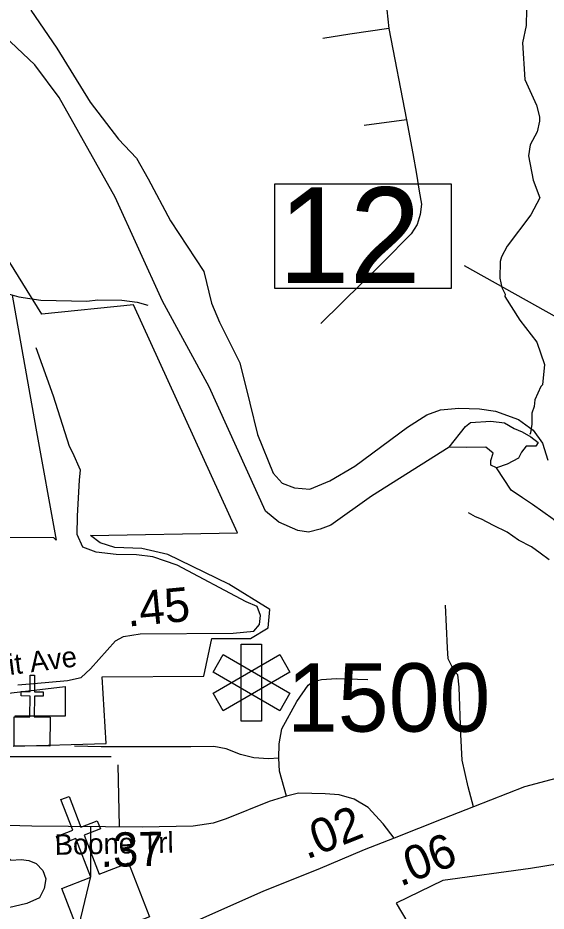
# Model space of a CAD drawing. Extents: x 1248089 to 1457196, y 820910 to 988753.
# Drawn here: x 1361597 to 1363528, y 883126 to 886392 of the extents above; entities that cross this region are included whole.
import ezdxf

# ---------------------------------------------------------------- set-up
doc = ezdxf.new("R2010")
doc.units = 0
for name, color, linetype in [('Exist Boundary Political City Limit New', 7, 'Continuous'), ('Exist Cultural Church CELL', 7, 'Continuous'), ('Exist Cultural Hospital CELL', 7, 'Continuous'), ('Exist Hydrographic Misc Water Feature', 7, 'Continuous'), ('Exist Hydrographic River Shore', 7, 'Continuous'), ('Exist Road Non-System Type 51', 7, 'Continuous'), ('Exist Road Primary US Attributed', 7, 'Continuous'), ('Exist Road Primary US Mileage Hundredths English Label', 7, 'Continuous'), ('Exist Road Secondary Type 51 Attributed', 7, 'Continuous'), ('Exist Road Secondary Type 51 Label', 7, 'Continuous'), ('Map Preparation Boundary City Limit Buffer Line', 7, 'Continuous'), ('Prop GRAU CAT1 Cell', 7, 'Continuous'), ('Prop Guardrail', 7, 'Continuous'), ('Prop Lane Lines', 7, 'Continuous')]:
    doc.layers.add(name, color=color, linetype=linetype)

msp = doc.modelspace()

# ---------------------------------------------------------------- linework, layer by layer
at = {"layer": 'Exist Boundary Political City Limit New'}
msp.add_line((1361728.6, 884490.8), (1361737.4, 884482.2), dxfattribs=at)
for points in [[(1361579.6, 883729.5), (1361919.7, 883738.3), (1361905.1, 883981.9), (1362276.9, 883985), (1362306.3, 884122.9), (1362447, 884122.9), (1362511.5, 884161.1), (1362517.4, 884228.5), (1362367.9, 884321.4), (1362145.1, 884429.9), (1362050.8, 884451.9), (1361951.1, 884454.9), (1361898.3, 884472.5), (1361863.1, 884498.9), (1362400.3, 884508.9), (1362019.6, 885342.1), (1361685, 885308.3), (1361156.1, 886160.3)], [(1361576.1, 885378.4), (1361663.4, 884891.8), (1361737.4, 884482.2), (1361728.6, 884490.8), (1360750.3, 884494.3)], [(1361489.9, 883914.2), (1361770.2, 883946.6), (1361770.2, 883838.1), (1361585.5, 883838.1)], [(1365031.6, 883088.4), (1364929.4, 883301.3), (1364815.1, 883388.3), (1364551.2, 883503.7), (1364397.7, 883590.8), (1364185, 883810.6), (1364038.3, 883766.2), (1364097.6, 883351.6), (1363777.9, 883331.2), (1363470.8, 883281.7), (1363150.7, 883237.4), (1362980, 883154.5), (1363254.9, 882691.1)]]:
    msp.add_lwpolyline(points, dxfattribs=at)
at = {"layer": 'Exist Cultural Church CELL'}
for points in [[(1361584.1, 883836.5), (1361641.1, 883836.2), (1361641.6, 883912.4), (1361609.6, 883912.6), (1361609.7, 883928.5), (1361641.7, 883928.3), (1361642.1, 883988.5), (1361658.1, 883988.4), (1361657.7, 883928.2), (1361689.7, 883928), (1361689.6, 883912), (1361657.6, 883912.2), (1361657.1, 883836.1), (1361714.8, 883835.6), (1361714, 883729.2), (1361583.4, 883730)], [(1361758.2, 883208.7), (1361864.4, 883250), (1361809.4, 883392), (1361749.7, 883368.9), (1361738.2, 883398.7), (1361797.8, 883421.8), (1361754.4, 883534), (1361784.3, 883545.6), (1361827.7, 883433.4), (1361887.4, 883456.5), (1361898.9, 883426.7), (1361839.3, 883403.6), (1361894.2, 883261.6), (1362001.9, 883303), (1362078.7, 883104.5), (1361835.1, 883010.2)]]:
    msp.add_lwpolyline(points, close=True, dxfattribs=at)
at = {"layer": 'Exist Cultural Hospital CELL'}
for points in [[(1362487.9, 883820.3), (1362413.8, 883820.3), (1362413.8, 884101.9), (1362487.9, 884101.9)], [(1362347.5, 883858.6), (1362310.4, 883922.8), (1362554.3, 884063.6), (1362591.3, 883999.4)], [(1362591.3, 883922.8), (1362554.3, 883858.6), (1362310.4, 883999.4), (1362347.5, 884063.6)]]:
    msp.add_lwpolyline(points, close=True, dxfattribs=at)
at = {"layer": 'Exist Hydrographic Misc Water Feature'}
for points in [[(1363456.3, 886422.1), (1363455.3, 886363.3), (1363441.9, 886299.7), (1363450.1, 886166.5), (1363492.9, 886072.5), (1363503.9, 886030.2), (1363503.6, 886014.2), (1363494.7, 885974.4), (1363469.7, 885927), (1363462.8, 885887.1), (1363480.8, 885798.7), (1363505.3, 885734.1), (1363472, 885671), (1363385.5, 885556.9), (1363364.6, 885517.4), (1363360.3, 885501.5), (1363358.8, 885439.5), (1363366.1, 885405.3), (1363377.6, 885381.1), (1363377.4, 885373.1), (1363431.4, 885285.9), (1363493.7, 885206.4), (1363521.2, 885123.8), (1363514.2, 885050), (1363508.1, 885043.8), (1363487, 884994.6), (1363484.4, 884970.6), (1363475.9, 884946.8), (1363475, 884906.8), (1363470.3, 884875), (1363468.4, 884868.9)], [(1361549.6, 885386.9), (1361600.2, 885372.3), (1361681, 885359.9), (1361848.9, 885356), (1361889, 885361.1), (1361977, 885359.1), (1362032.9, 885351.8), (1362072.4, 885341.1)]]:
    msp.add_lwpolyline(points, dxfattribs=at)
at = {"layer": 'Exist Hydrographic River Shore'}
for points in [[(1363173.4, 884822.5), (1362890.1, 884642.5), (1362740.8, 884537.2), (1362701.8, 884522), (1362659.3, 884511.8), (1362620.3, 884516.9), (1362550.8, 884547.4), (1362501.6, 884588.2), (1362296.3, 885043.2), (1362125.6, 885356.3), (1361952.5, 885736.6), (1361747.5, 886100.5), (1361659.3, 886219.3), (1361525.3, 886344.9)], [(1363173.4, 884822.5), (1363232.8, 884897.2), (1363251.4, 884912.4), (1363326.1, 884917.5), (1363375.3, 884910.7), (1363410.9, 884890.4), (1363439.7, 884878.5), (1363472, 884859.8), (1363499.1, 884839.4), (1363490.6, 884825.9), (1363455, 884825.9), (1363438, 884803.8), (1363426.2, 884781.7), (1363385.4, 884759.6), (1363346.8, 884746.9)], [(1363346.8, 884746.9), (1363326.1, 884756.4), (1363326.1, 884773.4), (1363334.6, 884800.5), (1363307.4, 884822.6), (1363236.2, 884820.9), (1363173.4, 884822.5)], [(1364211.8, 883775.2), (1364156.1, 883843), (1363979.2, 884061.8), (1363789.2, 884279.1), (1363721.4, 884391.2), (1363614.9, 884504.1), (1363553.8, 884558.5), (1363477.5, 884612.8), (1363441.8, 884636.6), (1363399.4, 884665.4), (1363346.8, 884746.9)]]:
    msp.add_lwpolyline(points, dxfattribs=at)
at = {"layer": 'Exist Road Non-System Type 51'}
msp.add_line((1361969.1, 883435), (1361964, 883660.3), dxfattribs=at)
for points in [[(1363075.7, 886724.5), (1363071.8, 886681.4), (1363050.5, 886642.6), (1362971.1, 886524.4), (1362945.9, 886489.5), (1362942.1, 886454.6), (1362952.7, 886352.2)], [(1361644.5, 886419.3), (1361739.4, 886281), (1361861.9, 886083.7), (1361965.5, 885947.6), (1362030.3, 885878.5), (1362073.5, 885802.9), (1362155.5, 885649.6), (1362276.3, 885463.8), (1362304.2, 885348.3), (1362334.4, 885279.1), (1362407.8, 885130.1), (1362444.5, 884983.2), (1362472.5, 884868.8), (1362530.6, 884727), (1362563, 884690.3), (1362608.3, 884673), (1362664.4, 884668.7), (1362737.8, 884698.9), (1362828.4, 884752.9), (1363020.5, 884895.5), (1363091.8, 884940.8), (1363141.4, 884958.1), (1363208.3, 884964.6), (1363283.9, 884962.4), (1363342.1, 884953.8), (1363426.3, 884923.5), (1363480.3, 884884.7), (1363514.8, 884837.1), (1363534.2, 884774.5)], [(1362952.7, 886352.2), (1362810.3, 886331.5), (1362711.6, 886316)], [(1362952.7, 886352.2), (1363017.6, 886019.4)], [(1363017.6, 886019.4), (1363040.8, 885895.4), (1363054.4, 885819.8), (1363064, 885758.6), (1363071.8, 885710.1), (1363067.9, 885673.3), (1363056.3, 885636.5), (1363035, 885601.6), (1362930.4, 885496.9), (1362703.8, 885274)], [(1363017.6, 886019.4), (1362862.6, 885998.1)], [(1361786.1, 884824.1), (1361727.9, 885009), (1361664, 885184.9)], [(1363538.9, 884410.1), (1363505.4, 884434.8), (1363473.8, 884457.5), (1363426.3, 884482.4), (1363384.8, 884511.3), (1363335.3, 884536.3), (1363291.7, 884559.2), (1363269.9, 884567.6), (1363244.2, 884582.1)], [(1363262.5, 883507.2), (1363243.3, 883580.7), (1363220.6, 883678), (1363216.6, 883771.2), (1363210, 883944.5), (1363204.7, 883989.3), (1363194.1, 884001.3), (1363183.4, 884021.3), (1363170.1, 884048), (1363167.4, 884087.9), (1363159.4, 884243.9)], [(1362579, 883546.4), (1362553.7, 883638), (1362551, 883684.7), (1362552.4, 883738), (1362561.7, 883792.6), (1362616.3, 883892.6), (1362657.6, 883952.5), (1362676.2, 883965.9), (1362706.8, 883972.5), (1362761.4, 883976.5), (1362876, 883972.5)], [(1361288.5, 883820.8), (1361450.6, 883691.1), (1361938.4, 883691.1)], [(1362551, 883684.7), (1362513.2, 883682.1), (1362459.9, 883686.1), (1362410.6, 883698.1), (1362358.7, 883719.4), (1362313.4, 883727.4), (1362229.5, 883726.1), (1361901.9, 883726.1), (1361804.7, 883728.8)], [(1361456.9, 883451), (1361454.2, 883421.7), (1361571.9, 883312.4), (1361609.4, 883314.1), (1361636.7, 883310.7), (1361664, 883300.5), (1361687.9, 883274.9), (1361699.8, 883244.2), (1361693, 883208.3), (1361675.9, 883174.2), (1361629.9, 883153.7), (1361520.7, 883128.1)], [(1361793.6, 882899.4), (1361827.7, 883100.8), (1361863.5, 883252.7), (1361863.5, 883437)]]:
    msp.add_lwpolyline(points, dxfattribs=at)
at = {"layer": 'Exist Road Primary US Attributed'}
for points in [[(1364211.8, 883775.2), (1363834, 883682.6), (1363449.2, 883580.9), (1363262.5, 883507.2), (1363150.7, 883463.4), (1362972.7, 883393.2)], [(1362972.7, 883393.2), (1362862.4, 883349.5)], [(1362862.4, 883349.5), (1362693.6, 883277.9), (1362494.7, 883198.7), (1362262.1, 883095.7), (1362177.1, 883062.1), (1361951.9, 882966.5), (1361728.1, 882870.5), (1361490.6, 882776.5), (1361220.4, 882677.5), (1361026.4, 882629.1), (1360793.4, 882579.2), (1360637.2, 882549.9), (1360425, 882520.4), (1360216.9, 882510.5), (1359834.7, 882471.8), (1359610.4, 882428.1), (1359449.7, 882391.2), (1359177.8, 882316.8), (1358972.9, 882237.3), (1358777.1, 882151)]]:
    msp.add_lwpolyline(points, dxfattribs=at)
at = {"layer": 'Exist Road Secondary Type 51 Attributed'}
for points in [[(1361596.9, 883953.2), (1361655.2, 883958.5), (1361778.8, 883969.1), (1361828.4, 883980.2), (1361862.5, 884011.6), (1361954.3, 884114.1), (1361982.8, 884129.5), (1362044.6, 884140.1), (1362383.7, 884141.9), (1362459.6, 884149), (1362480.8, 884173.7), (1362484.3, 884207.3), (1362472, 884239.1), (1362431.4, 884256.8), (1362178.8, 884391.1), (1362090.5, 884421.1), (1362030.5, 884428.2), (1361956.3, 884430), (1361883.9, 884438.8), (1361834.5, 884456.5), (1361813.3, 884502.4), (1361815.1, 884569.6), (1361822.5, 884702.7), (1361826.1, 884738), (1361797.8, 884801.7), (1361786.1, 884824.1)], [(1362972.7, 883393.2), (1362932.7, 883445.2), (1362877.6, 883504.9), (1362825.8, 883535.8), (1362771.5, 883551.7), (1362720.2, 883555.2), (1362623.1, 883557), (1362579, 883546.4), (1362515.4, 883526.9), (1362358.2, 883463.3), (1362310.6, 883447.4), (1362238.2, 883436.8), (1362051, 883433.3), (1361648.3, 883436.8), (1361517, 883440.4), (1361456.9, 883451), (1361403.9, 883479.3), (1361326.3, 883532.3), (1361162, 883668.4)]]:
    msp.add_lwpolyline(points, dxfattribs=at)
at = {"layer": 'Map Preparation Boundary City Limit Buffer Line'}
msp.add_line((1361728.6, 884490.8), (1361737.4, 884482.2), dxfattribs=at)
for points in [[(1361579.6, 883729.5), (1361919.7, 883738.3), (1361905.1, 883981.9), (1362276.9, 883985), (1362306.3, 884122.9), (1362447, 884122.9), (1362511.5, 884161.1), (1362517.4, 884228.5), (1362367.9, 884321.4), (1362145.1, 884429.9), (1362050.8, 884451.9), (1361951.1, 884454.9), (1361898.3, 884472.5), (1361863.1, 884498.9), (1362400.3, 884508.9), (1362019.6, 885342.1), (1361685, 885308.3), (1361156.1, 886160.3)], [(1361576.1, 885378.4), (1361663.4, 884891.8), (1361737.4, 884482.2), (1361728.6, 884490.8), (1360750.3, 884494.3)], [(1361489.9, 883914.2), (1361770.2, 883946.6), (1361770.2, 883838.1), (1361585.5, 883838.1)], [(1365031.6, 883088.4), (1364929.4, 883301.3), (1364815.1, 883388.3), (1364551.2, 883503.7), (1364397.7, 883590.8), (1364185, 883810.6), (1364038.3, 883766.2), (1364097.6, 883351.6), (1363777.9, 883331.2), (1363470.8, 883281.7), (1363150.7, 883237.4), (1362980, 883154.5), (1363254.9, 882691.1)]]:
    msp.add_lwpolyline(points, dxfattribs=at)
at = {"layer": 'Prop Guardrail'}
msp.add_lwpolyline([(1362536.7, 885784.7), (1363180.8, 885784.7), (1363180.8, 885402.4), (1362536.7, 885402.4)], close=True, dxfattribs=at)
msp.add_lwpolyline([(1364176.9, 883922), (1364052.4, 885024.5), (1363229.8, 885485.5)], dxfattribs=at)

# ---------------------------------------------------------------- texts
at = {"layer": 'Exist Road Primary US Mileage Hundredths English Label'}
for s, rotation, p in [('.02', 21.6032, (1362652.5, 883313.8)), ('.06', 21.5161, (1362994.8, 883214.7))]:
    msp.add_text(s, height=125, rotation=rotation, dxfattribs=at).set_placement(p)
at = {"layer": 'Exist Road Secondary Type 51 Label'}
for s, rotation, p in [('Summit Ave', 7.3686, (1361280.4, 883951.8)), ('Boone Trl', 1.1041, (1361732.3, 883331.5))]:
    msp.add_text(s, height=75, rotation=rotation, dxfattribs=at).set_placement(p)
at = {"layer": 'Prop GRAU CAT1 Cell'}
for s, rotation, p in [('.45', 5.3189, (1361999.2, 884166)), ('.37', 1.0819, (1361899, 883287.4))]:
    msp.add_text(s, height=125, rotation=rotation, dxfattribs=at).set_placement(p)
at = {"layer": 'Prop Guardrail'}
msp.add_text('12', height=350, dxfattribs=at).set_placement((1362549.2, 885422.2))
at = {"layer": 'Prop Lane Lines'}
msp.add_text('1500', height=250, dxfattribs=at).set_placement((1362580.3, 883782.2))

doc.saveas('drawing.dxf')
